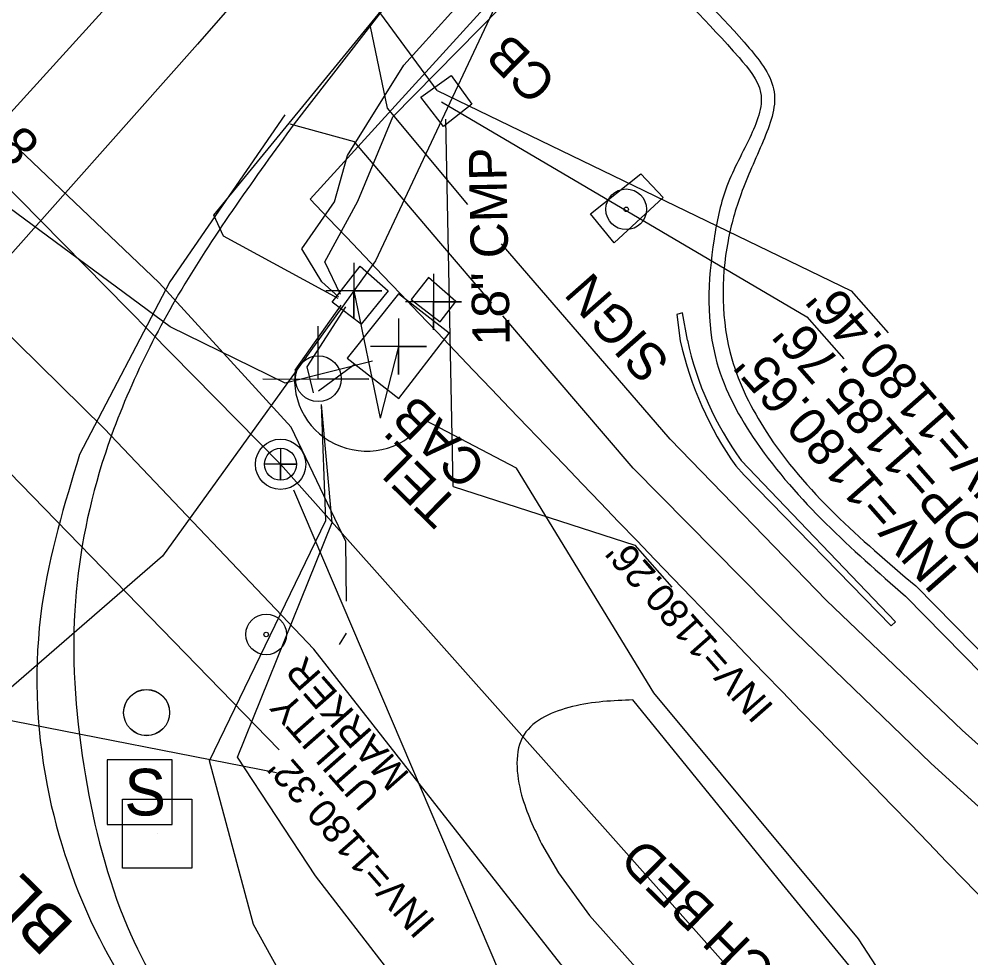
# Model space of a CAD drawing. Extents: x 1263837 to 1268319, y 770628 to 773628.
# Drawn here: x 1266860.6 to 1266962.6, y 772161 to 772261.5 of the extents above; entities that cross this region are included whole.
import ezdxf

# ---------------------------------------------------------------- set-up
doc = ezdxf.new("R2010")
doc.units = 0
for name, color, linetype in [('CTL Secondary Horizontal and Vertical Text', 7, 'Continuous'), ('Exist Building', 7, 'Continuous'), ('Exist DTM Spot Elevation CELL', 7, 'Continuous'), ('Exist DTM Spot Elevation Leader', 7, 'Continuous'), ('Exist DTM Spot Elevation Text', 7, 'Continuous'), ('Exist Other Culture Area Outline', 7, 'Continuous'), ('Exist Other Culture Area Outline Text', 7, 'Continuous'), ('Exist Other Culture Sign', 7, 'Continuous'), ('Exist Other Culture Sign Text', 7, 'Continuous'), ('Exist Roads EOP Other', 7, 'Continuous'), ('Exist Structure Minor Catch Basin', 7, 'Continuous'), ('Exist Structure Minor Catch Basin Text', 7, 'Continuous'), ('Exist Structure Minor Catch Basin Top Elevation', 7, 'Continuous'), ('Exist Utilities Other Located Object CELL', 7, 'Continuous'), ('Exist Utilities Other Located Object Text', 7, 'Continuous'), ('Exist Utilities Other Pole CELL', 7, 'Continuous'), ('Exist Utilities Other Traffic Signal Box CELL', 7, 'Continuous'), ('Exist Utilities Power Joint Use Telephone CELL', 7, 'Continuous'), ('Exist Utilities Power UG Cable SUE LOS B', 7, 'Continuous'), ('Exist Utilities Telephone UG Cable SUE LOS B', 7, 'Continuous'), ('Exist Utilities Telephone UG FO SUE LOS B', 7, 'Continuous'), ('Exist Utilities Water UG Line SUE LOS B', 7, 'Continuous'), ('Pattern 2', 7, 'Continuous'), ('Prop CMT Slope Fill', 7, 'Continuous'), ('Prop Drainage Structure Junction Box Convert From Catch Basin Label', 7, 'Continuous'), ('Prop Drainage Structure Junction Box with Manhole Convert From Catch Basin Label', 7, 'Continuous'), ('Prop Drainage Structure Pipe RCP 30in Class III Label', 7, 'Continuous'), ('Prop Drainage Structure Pipe RCP 42in Class III', 7, 'Continuous'), ('Prop Drainage Structure Plot Symbol 20 Scale CELL', 7, 'Continuous'), ('Prop Drainage Structure Plot Symbol 50 Scale CELL', 7, 'Continuous'), ('Prop Horizontal Alignment', 7, 'Continuous'), ('Prop Shade Heavy', 7, 'Continuous'), ('Prop SS Fill Line', 7, 'Continuous'), ('Prop SS Fill Text', 7, 'Continuous'), ('Prop SS Transition Line', 7, 'Continuous'), ('Prop WCR CELL', 7, 'Continuous'), ('Scratch_Level_0', 7, 'Continuous'), ('Scratch_Level_2', 7, 'Continuous'), ('Scratch_Level_5', 7, 'Continuous')]:
    doc.layers.add(name, color=color, linetype=linetype)

# ---------------------------------------------------------------- blocks, each defined once
blk = doc.blocks.new('EXIST UTILITIES SANITARY SEWER MANHOLE')
at = {"layer": 'Prop WCR CELL'}
blk.add_lwpolyline([(0, 0.03425), (0, -0.03425), (0, 0), (0.03425, 0), (-0.03425, 0)], dxfattribs=at)
for radius in [0.05389, 0.03425]:
    blk.add_circle((0, 0), radius, dxfattribs=at)
blk = doc.blocks.new('EXIST UTILITIES OTHER POLE')
at = {"layer": 'Exist Utilities Other Pole CELL'}
blk.add_circle((0, 0), 0.0493, dxfattribs=at)
blk = doc.blocks.new('EXIST UTILITIES OTHER TRAFFIC SIGNAL BOX')
at = {"layer": 'Exist Utilities Other Traffic Signal Box CELL'}
blk.add_line((0, 0), (0, 0), dxfattribs=at)
blk.add_lwpolyline([(-0.0695, -0.0695), (0.0695, -0.0695), (0.0695, 0.0695), (-0.0695, 0.0695), (-0.0695, -0.0695)], dxfattribs=at)
blk.add_text('S', height=0.1, dxfattribs=at).set_placement((-0.0327, -0.05))
blk = doc.blocks.new('EXIST DTM SPOT ELEVATION')
at = {"layer": 'Exist DTM Spot Elevation CELL'}
blk.add_lwpolyline([(0, 0.06), (0, -0.06), (0, 0), (0.06, 0), (-0.06, 0)], dxfattribs=at)
blk = doc.blocks.new('CTL SECONDARY HORIZONTAL AND VERTICAL')
at = {"layer": 'Prop CMT Slope Fill'}
blk.add_line((0, 0), (0, 0), dxfattribs=at)
blk.add_lwpolyline([(-0.1043, 0.0004), (0.0005, 0.1052), (0.1055, 0.0002), (0.0007, -0.1047)], close=True, dxfattribs=at)
blk = doc.blocks.new('EXIST UTILITIES POWER JOINT USE TELEPHONE')
at = {"layer": 'Exist Utilities Power Joint Use Telephone CELL'}
blk.add_line((0, 0), (0, 0), dxfattribs=at)
blk.add_lwpolyline([(-0.1188, 0), (0.108, -0.0008), (0, -0.0004), (0, 0.1125)], dxfattribs=at)
blk.add_circle((0, 0.0001), 0.049, dxfattribs=at)

msp = doc.modelspace()

# ---------------------------------------------------------------- linework, layer by layer
at = {"layer": 'Exist Building'}
for points in [[(1266932.23, 772227.16), (1266931.71, 772230.08), (1266931.09, 772229.91), (1266931.47, 772227.07)], [(1266937.42, 772213.69), (1266938.31, 772212.67), (1266954.08, 772196.56)], [(1266954.08, 772196.56), (1266954.53, 772196.98), (1266938, 772214.25)]]:
    msp.add_lwpolyline(points, dxfattribs=at)
for centre, major_axis, ratio, start_param, end_param in [((1266967.36, 772235.01), (14.79, -33.65), 0.999873, 4.516186, 4.917178), ((1266965.53, 772234.29), (12.76, -31.57), 0.999905, 4.539259, 4.957537)]:
    msp.add_ellipse(centre, major_axis=major_axis, ratio=ratio, start_param=start_param, end_param=end_param, dxfattribs=at)
at = {"layer": 'Exist DTM Spot Elevation Leader'}
for p in [(1266896.51, 772232.44), (1266901.27, 772226.45)]:
    msp.add_line(p, (1266899.31, 772218.79), dxfattribs=at)
at = {"layer": 'Exist Other Culture Area Outline'}
for p, q in [((1266942.43, 772168.88), (1266926.4, 772188.61)), ((1266961.37, 772145.81), (1266942.43, 772168.88))]:
    msp.add_line(p, q, dxfattribs=at)
for points in [[(1266916.62, 772173.19), (1266918.44, 772170.09), (1266921.76, 772165.52)], [(1266921.76, 772165.52), (1266940.03, 772144.99), (1266950.48, 772135.72)]]:
    msp.add_lwpolyline(points, dxfattribs=at)
msp.add_spline([(1266926.4, 772188.61), (1266919.91, 772187.9), (1266914.74, 772184.9), (1266914.48, 772178.43), (1266916.62, 772173.19)], degree=3, dxfattribs=at)
at = {"layer": 'Exist Other Culture Sign'}
for radius in [2.18, 0.24]:
    msp.add_circle((1266925.68, 772241.16), radius, dxfattribs=at)
at = {"layer": 'Exist Roads EOP Other'}
for points in [[(1266908.7, 772241.69), (1266900.1, 772252), (1266898.28, 772260.73)], [(1266911.29, 772231.1), (1266905.59, 772237.75), (1266896.56, 772248.39), (1266889.69, 772250.27)], [(1266929.65, 772242.43), (1266924.39, 772237.58), (1266921.86, 772240.66), (1266927.23, 772244.96), (1266929.65, 772242.43)], [(1266996.61, 772157.88), (1266996.97, 772151.73), (1266980.33, 772168.65), (1266961.66, 772185.39), (1266947.15, 772199.25), (1266930.39, 772216.53), (1266912.31, 772237.46)], [(1266900.18, 772232.43), (1266897.28, 772228.87), (1266894.17, 772231.22), (1266897.19, 772235.06), (1266900.18, 772232.43)], [(1266902.66, 772231.51), (1266905.76, 772229.11), (1266907.42, 772231.28), (1266904.5, 772233.85), (1266902.66, 772231.51)], [(1266901.28, 772232.1), (1266895.77, 772225.2), (1266901.33, 772220.91), (1266906.72, 772227.88), (1266901.28, 772232.1)], [(1267015.41, 772125.13), (1266993.35, 772148.41), (1266976.71, 772165.14), (1266958.36, 772181.82), (1266943.8, 772195.85), (1266926.44, 772213.44), (1266912.46, 772229.74)]]:
    msp.add_lwpolyline(points, dxfattribs=at)
at = {"layer": 'Exist Structure Minor Catch Basin'}
msp.add_lwpolyline([(1266906.1, 772250.01), (1266903.69, 772253.15), (1266906.93, 772255.49), (1266909.13, 772252.4), (1266906.1, 772250.01)], dxfattribs=at)
at = {"layer": 'Exist Utilities Other Located Object CELL'}
for radius in [2.18, 0.24]:
    msp.add_circle((1266887.11, 772195.63), radius, dxfattribs=at)
at = {"layer": 'Exist Utilities Power UG Cable SUE LOS B'}
msp.add_line((1266892.72, 772221.72), (1266896.52, 772224.53), dxfattribs=at)
at = {"layer": 'Exist Utilities Telephone UG Cable SUE LOS B'}
for points in [[(1266894.85, 772231.77), (1266893.08, 772233.4), (1266890.92, 772236.91), (1266894.43, 772241.95), (1266895.81, 772246.91), (1266901.85, 772256.59), (1266913.6, 772269.64), (1266885.36, 772298.67), (1266907.53, 772324.36), (1266940.1, 772361.84), (1266971, 772397.71), (1267005.88, 772435.55), (1267039.51, 772473.7), (1267071.13, 772508.4)], [(1266894.82, 772231.62), (1266882.54, 772238.29), (1266881.5, 772240.54), (1266906.85, 772271.5), (1266931.58, 772297.61), (1266956.08, 772328.45), (1266980.39, 772357.69), (1266998.14, 772378.22), (1267038.01, 772420.21), (1267067.86, 772447.15), (1267100, 772481.26)], [(1266895.06, 772232.03), (1266893.39, 772235.54), (1266896.93, 772242.02), (1266900.69, 772251.07), (1266914.56, 772265.21), (1266919.81, 772277.36), (1266935.14, 772293.55), (1266962.27, 772326.03), (1266984.26, 772354.2), (1267011.39, 772377.61), (1267048.61, 772417.53), (1267052.83, 772419.78)], [(1266895.62, 772230.7), (1266891.47, 772224.3), (1266892.16, 772221.51)], [(1267045.29, 771973.62), (1267010.7, 772009.94), (1266980.19, 772043.3), (1266936.41, 772092.71), (1266907.08, 772125.97), (1266885.75, 772164.56), (1266881.04, 772182.11), (1266893.51, 772207.84), (1266893.04, 772220.24)], [(1267061.48, 771976.49), (1267022.89, 772016.68), (1266986.48, 772052.73), (1266949.35, 772096.59), (1266916.72, 772138.28), (1266892.38, 772169.77), (1266884.02, 772182.49), (1266894.19, 772207.62), (1266893.04, 772220.24)]]:
    msp.add_lwpolyline(points, dxfattribs=at)
at = {"layer": 'Exist Utilities Telephone UG FO SUE LOS B'}
for p, q in [((1266890.23, 772223.94), (1266895.14, 772230.9)), ((1266894.95, 772194.56), (1266895.73, 772195.76))]:
    msp.add_line(p, q, dxfattribs=at)
for points in [[(1267063.99, 771976.99), (1267058.29, 772011.02), (1267043.56, 772028.46), (1267012.53, 772063.58), (1266981.88, 772094.72), (1266952.85, 772129.68), (1266918.67, 772160.32), (1266892.22, 772194.04), (1266869.77, 772217.7), (1266827.84, 772258.92), (1266816.85, 772269.34), (1266796.74, 772289.13)], [(1266895.7, 772199.2), (1266895.63, 772205.6), (1266889.78, 772217.81), (1266875.66, 772233.29), (1266836.44, 772270.64), (1266816.32, 772278.24)], [(1266898.51, 772224.9), (1266889.14, 772222.53), (1266876.82, 772228.58), (1266831.6, 772261.94), (1266818.39, 772271.98), (1266800.41, 772273.76)], [(1267109.33, 771998.14), (1267097.15, 772009.99), (1267062.43, 772037.02), (1267036.69, 772059.77), (1267011.11, 772087.97), (1266968.47, 772135.55), (1266950.56, 772163.04), (1266928.64, 772189.36), (1266913.94, 772213.45), (1266904.16, 772218.55)]]:
    msp.add_lwpolyline(points, dxfattribs=at)
msp.add_ellipse((1266897.8, 772222.8), major_axis=(-7.33, 2.23), ratio=0.982104, start_param=0.147457, end_param=2.842616, dxfattribs=at)
at = {"layer": 'Exist Utilities Water UG Line SUE LOS B'}
msp.add_lwpolyline([(1266929.26, 772298.41), (1266916.99, 772274.3), (1266898.82, 772235.64), (1266875.99, 772204.02), (1266856.27, 772186.92)], dxfattribs=at)
at = {"layer": 'Pattern 2'}
msp.add_lwpolyline([(1266890.02, 772211.12), (1266920.51, 772139.73), (1266924.79, 772135.52)], dxfattribs=at)
at = {"layer": 'Prop Drainage Structure Junction Box with Manhole Convert From Catch Basin Label'}
msp.add_lwpolyline([(1266905.44, 772253.88), (1266949.77, 772232.44), (1266953.73, 772227.93)], dxfattribs=at)
at = {"layer": 'Prop Drainage Structure Pipe RCP 42in Class III'}
msp.add_line((1266907.14, 772211.48), (1266906.36, 772250.8), dxfattribs=at)
at = {"layer": 'Prop Drainage Structure Plot Symbol 50 Scale CELL'}
for points in [[(1266905.88, 772252.65), (1266945.04, 772229.66), (1266949.01, 772225.16)], [(1266907.14, 772211.48), (1266926.61, 772205.19), (1266930.58, 772200.69)]]:
    msp.add_lwpolyline(points, dxfattribs=at)
at = {"layer": 'Prop Horizontal Alignment'}
msp.add_line((1267424.71, 772828.73), (1266891.83, 772242.23), dxfattribs=at)
msp.add_arc((1275094.23, 780056.99), 11329.16, 223.613619, 225.433333, dxfattribs=at)
at = {"layer": 'Prop Shade Heavy'}
for p, q in [((1266905.44, 772253.88), (1266866.83, 772306.33)), ((1266814.46, 772259.34), (1266888.51, 772183.28)), ((1266752.7, 772207.33), (1266888.23, 772180.84))]:
    msp.add_line(p, q, dxfattribs=at)
at = {"layer": 'Prop SS Fill Line'}
msp.add_lwpolyline([(1266955.59, 772199.73), (1266978.16, 772176.79), (1266994.88, 772159.85), (1266999.84, 772154.82), (1267003.28, 772151.35), (1267008.83, 772145.71), (1267022.14, 772132.14)], dxfattribs=at)
msp.add_spline([(1266927.9, 772267.59), (1266937.77, 772257.41), (1266940.08, 772253.65), (1266938.91, 772248.82), (1266936.34, 772243.3), (1266935.09, 772237.97), (1266935.4, 772224.72), (1266939.63, 772216.23), (1266955.59, 772199.73)], degree=3, dxfattribs=at)
at = {"layer": 'Prop SS Fill Text'}
for points in [[(1266908.92, 772274.6), (1266890.12, 772250.31)], [(1266956.69, 772200.82), (1266979.27, 772177.89), (1266995.97, 772160.91), (1267000.82, 772156.01), (1267004.37, 772152.47), (1267011.63, 772144.97), (1267023.22, 772133.17)]]:
    msp.add_lwpolyline(points, dxfattribs=at)
for points in [[(1266929.93, 772267.49), (1266938.87, 772258.42), (1266941.53, 772253.73), (1266940.35, 772248.46), (1266937.98, 772242.8), (1266936.59, 772237.78), (1266937, 772225.16), (1266940.67, 772217.36), (1266956.69, 772200.82)], [(1266890.12, 772250.31), (1266878.06, 772232.61), (1266869.52, 772213.92), (1266866.6, 772198.19), (1266867.75, 772180.47), (1266872.22, 772164.39), (1266887.88, 772140.44)]]:
    msp.add_spline(points, degree=3, dxfattribs=at)
at = {"layer": 'Prop SS Transition Line'}
for points in [[(1267395.07, 772827.56), (1267364.93, 772795.4), (1267333.45, 772761.5), (1267304.93, 772730.59), (1267278.73, 772701.98), (1267250.02, 772670.21), (1267221.06, 772638.24), (1267193.05, 772607.16), (1267162.88, 772573.94), (1267133.95, 772541.76), (1267103.89, 772508.37), (1267089.63, 772492.49), (1267063.41, 772464.33), (1267037.06, 772433.84), (1267009.94, 772404.86), (1266986.14, 772378.32), (1266959.27, 772348.06), (1266929.7, 772314.83), (1266900.08, 772282.12), (1266879.74, 772258.85), (1266856.83, 772233.08), (1266828.41, 772200.91)], [(1266889.1, 772251.28), (1266876.79, 772233.38), (1266867.12, 772214.91)]]:
    msp.add_lwpolyline(points, dxfattribs=at)
msp.add_spline([(1266867.12, 772214.91), (1266863.09, 772198.73), (1266863.64, 772179.46), (1266869.25, 772163.05), (1266877.23, 772149.99)], degree=3, dxfattribs=at)
at = {"layer": 'Scratch_Level_2'}
msp.add_line((1267402.51, 772848.9), (1266783.44, 772167.55), dxfattribs=at)
msp.add_arc((1275094.23, 780056.99), 11459.16, 216.983333, 225.433333, dxfattribs=at)
at = {"layer": 'Scratch_Level_5'}
for p, q in [((1266821.09, 772282.38), (1266888.65, 772213.85)), ((1266888.65, 772213.85), (1267056.62, 772025.19))]:
    msp.add_line(p, q, dxfattribs=at)

# ---------------------------------------------------------------- block references
at = {"layer": 'Exist DTM Spot Elevation CELL', "xscale": 50, "yscale": 50}
for p in [(1266896.51, 772232.44), (1266905.03, 772231.26), (1266901.27, 772226.45)]:
    msp.add_blockref('EXIST DTM SPOT ELEVATION', p, dxfattribs=at)
at = {"layer": 'Exist Utilities Other Pole CELL', "xscale": 50, "yscale": 50}
for p in [(1266874.3, 772187.27), (1266874.3, 772187.25)]:
    msp.add_blockref('EXIST UTILITIES OTHER POLE', p, dxfattribs=at)
at = {"layer": 'Exist Utilities Other Traffic Signal Box CELL', "xscale": 50, "yscale": 50}
msp.add_blockref('EXIST UTILITIES OTHER TRAFFIC SIGNAL BOX', (1266873.55, 772178.74), dxfattribs=at)
msp.add_blockref('EXIST UTILITIES OTHER TRAFFIC SIGNAL BOX', (1266873.55, 772178.74), dxfattribs=at)
msp.add_blockref('EXIST UTILITIES OTHER TRAFFIC SIGNAL BOX', (1266873.55, 772178.74), dxfattribs=at)
at = {"layer": 'Exist Utilities Power Joint Use Telephone CELL', "xscale": 50, "yscale": 50}
msp.add_blockref('EXIST UTILITIES POWER JOINT USE TELEPHONE', (1266892.69, 772223.01), dxfattribs=at)
at = {"layer": 'Prop CMT Slope Fill', "xscale": 50, "yscale": 49.99999999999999, "rotation": 44.99999999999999}
msp.add_blockref('CTL SECONDARY HORIZONTAL AND VERTICAL', (1266875.42, 772174.26), dxfattribs=at)
msp.add_blockref('CTL SECONDARY HORIZONTAL AND VERTICAL', (1266875.42, 772174.26), dxfattribs=at)
at = {"layer": 'Prop WCR CELL', "xscale": 50, "yscale": 50}
msp.add_blockref('EXIST UTILITIES SANITARY SEWER MANHOLE', (1266888.65, 772213.85), dxfattribs=at)

# ---------------------------------------------------------------- texts
at = {"layer": 'CTL Secondary Horizontal and Vertical Text'}
msp.add_text('BL-5', height=5, rotation=135.4239, dxfattribs=at).set_placement((1266866.73, 772164.52))
at = {"layer": 'Exist DTM Spot Elevation Text'}
for s, p in [('CAB', (1266910.93, 772213.76)), ('TEL.', (1266907.98, 772209.64))]:
    msp.add_text(s, height=4, rotation=135.4239, dxfattribs=at).set_placement(p)
at = {"layer": 'Exist Other Culture Area Outline Text'}
msp.add_text('MULCH BED', height=4, rotation=135.4239, dxfattribs=at).set_placement((1266950.02, 772151.96))
at = {"layer": 'Exist Other Culture Sign Text'}
msp.add_text('SIGN', height=4, rotation=131.3556, dxfattribs=at).set_placement((1266930.53, 772224.83))
at = {"layer": 'Exist Structure Minor Catch Basin Text'}
msp.add_text('CB', height=4, rotation=135.4239, dxfattribs=at).set_placement((1266918.44, 772254.99))
at = {"layer": 'Exist Structure Minor Catch Basin Top Elevation'}
msp.add_text("TOP=1185.76'", height=4, rotation=131.3556, dxfattribs=at).set_placement((1266966.95, 772204.13))
at = {"layer": 'Exist Utilities Other Located Object Text'}
for s, p in [('MARKER', (1266902.58, 772180.62)), ('UTILITY ', (1266899.47, 772178.48))]:
    msp.add_text(s, height=3, rotation=131.3556, dxfattribs=at).set_placement(p)
at = {"layer": 'Prop Drainage Structure Junction Box Convert From Catch Basin Label'}
for s, height, p in [("INV=1180.46'", 4, (1266969.16, 772209.44)), ("INV=1180.32'", 3, (1266905.39, 772164.83))]:
    msp.add_text(s, height=height, rotation=131.3556, dxfattribs=at).set_placement(p)
at = {"layer": 'Prop Drainage Structure Pipe RCP 30in Class III Label'}
msp.add_text('18" CMP', height=4, rotation=91.1407, dxfattribs=at).set_placement((1266913.22, 772226.61))
at = {"layer": 'Prop Drainage Structure Plot Symbol 20 Scale CELL'}
for s, height, p in [("INV=1180.65'", 4, (1266961.44, 772202.4)), ("INV=1180.26'", 3, (1266941.61, 772187.9))]:
    msp.add_text(s, height=height, rotation=131.3556, dxfattribs=at).set_placement(p)
at = {"layer": 'Scratch_Level_0'}
msp.add_text('8" VCP', height=4, rotation=134.5929, dxfattribs=at).set_placement((1266863.07, 772248.29))

doc.saveas('drawing.dxf')
